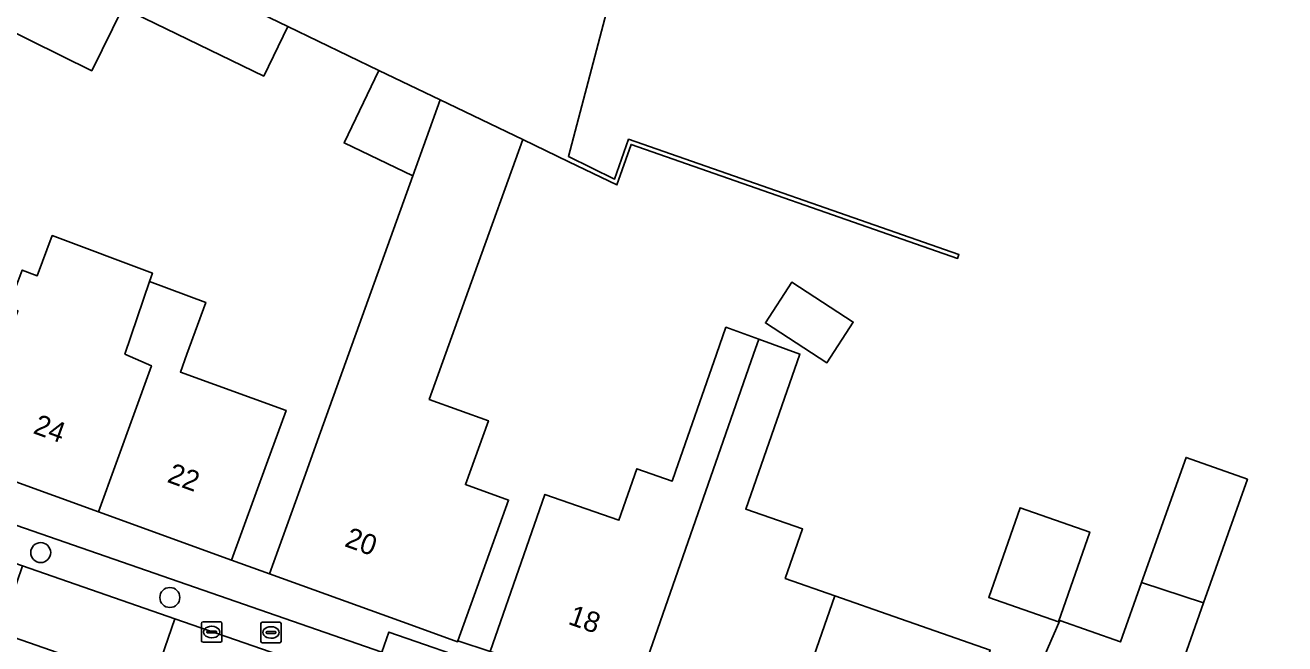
# Model space of a CAD drawing. Extents: x 160023 to 161302, y 384750 to 385707.
# Drawn here: x 160677 to 160738.7, y 385235.8 to 385266.1 of the extents above; entities that cross this region are included whole.
import ezdxf

# ---------------------------------------------------------------- set-up
doc = ezdxf.new("R2010")
doc.units = 0
for name, color, linetype in [('IMGEO_Boom', 7, 'Continuous'), ('IMGEO_Erf', 7, 'Continuous'), ('IMGEO_Kolk', 7, 'Continuous'), ('IMGEO_Pand', 7, 'Continuous'), ('IMGEO_Pand_nummerreeks', 7, 'Continuous'), ('IMGEO_Parkeervlak_open', 7, 'Continuous'), ('IMGEO_Rijbaan_lokaal_open', 7, 'Continuous'), ('IMGEO_Voetpad_open', 7, 'Continuous')]:
    doc.layers.add(name, color=color, linetype=linetype)

msp = doc.modelspace()

# ---------------------------------------------------------------- linework, layer by layer
at = {"layer": 'IMGEO_Boom'}
for centre in [(160677.758, 385240.29), (160684.081, 385238.095)]:
    msp.add_circle(centre, 0.489, dxfattribs=at)
at = {"layer": 'IMGEO_Erf'}
for points in [[(160708.69, 385279.008), (160703.594, 385259.662), (160705.855, 385258.568), (160706.541, 385260.512), (160722.711, 385254.871), (160722.645, 385254.682), (160706.664, 385260.257), (160705.966, 385258.279), (160703.608, 385259.413), (160701.362, 385260.494), (160699.002, 385253.942), (160696.783, 385247.781), (160699.676, 385246.739), (160698.552, 385243.619), (160700.66, 385242.86), (160698.182, 385235.981), (160699.756, 385235.457), (160701.405, 385240.178), (160702.44, 385243.14), (160706.063, 385241.874), (160706.942, 385244.39), (160708.672, 385243.786), (160708.837, 385244.259), (160710.843, 385250), (160711.302, 385251.313), (160712.914, 385250.729), (160714.926, 385250), (160712.277, 385242.419), (160715.058, 385241.447), (160714.211, 385239.027), (160716.634, 385238.18), (160719.524, 385237.171), (160724.244, 385235.522)], [(160676.853, 385254.114), (160677.592, 385253.837), (160678.326, 385255.798), (160683.224, 385253.966), (160683.086, 385253.559), (160685.836, 385252.53), (160684.916, 385250), (160684.598, 385249.124), (160689.768, 385247.244), (160688.811, 385244.612), (160687.103, 385239.912), (160688.96, 385239.243), (160690.654, 385243.948), (160691.456, 385246.174), (160695.972, 385258.716), (160692.61, 385260.333), (160694.317, 385263.883), (160689.857, 385266.028), (160688.679, 385263.6), (160681.775, 385266.95), (160680.258, 385263.867), (160674.239, 385266.827)], [(160723.362, 385227.123), (160727.645, 385236.975), (160730.612, 385235.916), (160731.651, 385238.828), (160733.834, 385244.946), (160736.836, 385243.882), (160734.69, 385237.827), (160732.839, 385232.604)]]:
    msp.add_lwpolyline(points, dxfattribs=at)
for points in [[(160716.249, 385249.579), (160713.237, 385251.527), (160714.525, 385253.518), (160717.537, 385251.57)], [(160729.115, 385241.291), (160727.584, 385236.908), (160724.172, 385238.1), (160725.703, 385242.483)]]:
    msp.add_lwpolyline(points, close=True, dxfattribs=at)
at = {"layer": 'IMGEO_Kolk'}
for p, q in [((160685.629, 385235.977), (160685.629, 385236.829)), ((160685.704, 385236.903), (160686.556, 385236.903)), ((160686.63, 385236.829), (160686.63, 385235.977)), ((160688.532, 385235.956), (160688.532, 385236.808)), ((160688.607, 385236.882), (160689.459, 385236.882)), ((160689.533, 385236.808), (160689.533, 385235.956)), ((160685.888, 385236.397), (160685.888, 385236.409)), ((160686.326, 385236.36), (160685.928, 385236.36)), ((160685.931, 385236.446), (160686.329, 385236.446)), ((160686.14, 385236.123), (160686.115, 385236.123)), ((160686.117, 385236.683), (160686.142, 385236.683)), ((160686.372, 385236.409), (160686.372, 385236.397)), ((160688.791, 385236.376), (160688.791, 385236.388)), ((160689.229, 385236.339), (160688.831, 385236.339)), ((160688.834, 385236.425), (160689.232, 385236.425)), ((160689.043, 385236.102), (160689.018, 385236.102)), ((160689.02, 385236.662), (160689.045, 385236.662)), ((160689.275, 385236.388), (160689.275, 385236.376)), ((160686.556, 385235.903), (160685.704, 385235.903)), ((160689.459, 385235.882), (160688.607, 385235.882))]:
    msp.add_line(p, q, dxfattribs=at)
for points in [[(160685.629, 385235.977), (160685.629, 385236.829)], [(160685.704, 385236.903), (160686.556, 385236.903)], [(160686.63, 385236.829), (160686.63, 385235.977)], [(160688.532, 385235.956), (160688.532, 385236.808)], [(160688.607, 385236.882), (160689.459, 385236.882)], [(160689.533, 385236.808), (160689.533, 385235.956)], [(160686.556, 385235.903), (160685.704, 385235.903)], [(160689.459, 385235.882), (160688.607, 385235.882)]]:
    msp.add_lwpolyline(points, dxfattribs=at)
for centre, radius, start, end in [((160685.706, 385236.827), 0.0765, 91.55205, 178.44795), ((160685.706, 385236.827), 0.0765, 91.55205, 178.44795), ((160686.554, 385236.827), 0.0765, 1.55205, 88.44795), ((160686.554, 385236.827), 0.0765, 1.55205, 88.44795), ((160688.609, 385236.806), 0.0765, 91.55205, 178.44795), ((160688.609, 385236.806), 0.0765, 91.55205, 178.44795), ((160689.457, 385236.806), 0.0765, 1.55205, 88.44795), ((160689.457, 385236.806), 0.0765, 1.55205, 88.44795), ((160685.928, 385236.406), 0.0403, 85.87752, 175.75265), ((160685.925, 385236.396), 0.0366, 178.93798, 274.71019), ((160686.329, 385236.403), 0.043, 264.86636, 352.45326), ((160686.333, 385236.408), 0.0386, 1.73085, 96.63898), ((160688.831, 385236.385), 0.0403, 85.87752, 175.75265), ((160688.828, 385236.375), 0.0366, 178.93798, 274.71019), ((160689.232, 385236.382), 0.043, 264.86636, 352.45326), ((160689.236, 385236.387), 0.0386, 1.73085, 96.63898), ((160685.706, 385235.979), 0.0765, 181.55205, 268.44795), ((160685.706, 385235.979), 0.0765, 181.55205, 268.44795), ((160686.554, 385235.979), 0.0765, 271.55205, 358.44795), ((160686.554, 385235.979), 0.0765, 271.55205, 358.44795), ((160688.609, 385235.958), 0.0765, 181.55205, 268.44795), ((160688.609, 385235.958), 0.0765, 181.55205, 268.44795), ((160689.457, 385235.958), 0.0765, 271.55205, 358.44795), ((160689.457, 385235.958), 0.0765, 271.55205, 358.44795)]:
    msp.add_arc(centre, radius, start, end, dxfattribs=at)
for centre, major_axis, ratio, start_param, end_param in [((160686.116, 385236.403), (-0.387, 0.002), 0.722429, 4.712389, 7.853982), ((160686.141, 385236.403), (-0.39, 0.002), 0.717154, 1.570796, 4.712389), ((160689.019, 385236.382), (-0.387, 0.002), 0.722429, 4.712389, 7.853982), ((160689.044, 385236.382), (-0.39, 0.002), 0.717154, 1.570796, 4.712389)]:
    msp.add_ellipse(centre, major_axis=major_axis, ratio=ratio, start_param=start_param, end_param=end_param, dxfattribs=at)
at = {"layer": 'IMGEO_Pand'}
msp.add_lwpolyline([(160671.488, 385287.366), (160689.378, 385278.591), (160684.652, 385268.934), (160684.501, 385268.627), (160689.857, 385266.028), (160694.317, 385263.883), (160697.313, 385262.442), (160701.362, 385260.494), (160703.608, 385259.413), (160705.966, 385258.279), (160706.664, 385260.257), (160722.645, 385254.682), (160722.711, 385254.871), (160706.541, 385260.512), (160705.855, 385258.568), (160703.594, 385259.662), (160708.69, 385279.008), (160705.989, 385280.327), (160712.875, 385294.409)], dxfattribs=at)
for points in [[(160682.966, 385269.372), (160677.177, 385272.22), (160676.768, 385272.42), (160673.831, 385267.028), (160674.239, 385266.827), (160680.258, 385263.867), (160681.775, 385266.95)], [(160689.857, 385266.028), (160684.501, 385268.627), (160682.966, 385269.372), (160681.775, 385266.95), (160688.679, 385263.6)], [(160697.313, 385262.442), (160694.317, 385263.883), (160692.61, 385260.333), (160695.972, 385258.716)], [(160701.362, 385260.494), (160697.313, 385262.442), (160695.972, 385258.716), (160691.456, 385246.174), (160690.654, 385243.948), (160688.96, 385239.243), (160696.056, 385236.688), (160698.163, 385235.929), (160698.182, 385235.981), (160700.66, 385242.86), (160698.552, 385243.619), (160699.676, 385246.739), (160696.783, 385247.781), (160699.002, 385253.942)], [(160683.182, 385249.434), (160681.881, 385250), (160683.086, 385253.559), (160683.224, 385253.966), (160678.326, 385255.798), (160677.592, 385253.837), (160676.853, 385254.114), (160676.169, 385252.285), (160676.645, 385252.112), (160675.885, 385250), (160675.666, 385249.391), (160673.97, 385244.687), (160680.582, 385242.281)], [(160684.598, 385249.124), (160684.916, 385250), (160685.836, 385252.53), (160683.086, 385253.559), (160681.881, 385250), (160683.182, 385249.434), (160680.582, 385242.281), (160687.103, 385239.912), (160688.811, 385244.612), (160689.768, 385247.244)], [(160713.237, 385251.527), (160716.249, 385249.579), (160717.537, 385251.57), (160714.525, 385253.518)], [(160712.659, 385250), (160712.914, 385250.729), (160711.302, 385251.313), (160710.843, 385250), (160708.837, 385244.259), (160708.672, 385243.786), (160706.942, 385244.39), (160706.063, 385241.874), (160702.44, 385243.14), (160701.405, 385240.178), (160699.756, 385235.457), (160706.731, 385233.02)], [(160713.951, 385230.498), (160716.634, 385238.18), (160714.211, 385239.027), (160715.058, 385241.447), (160712.277, 385242.419), (160714.926, 385250), (160712.914, 385250.729), (160712.659, 385250), (160706.731, 385233.02)], [(160731.651, 385238.828), (160734.69, 385237.827), (160736.836, 385243.882), (160733.834, 385244.946)], [(160724.172, 385238.1), (160727.584, 385236.908), (160729.115, 385241.291), (160725.703, 385242.483)], [(160732.445, 385223.954), (160735.205, 385231.766), (160732.839, 385232.604), (160734.69, 385237.827), (160731.651, 385238.828), (160730.612, 385235.916), (160727.645, 385236.975), (160723.362, 385227.123)], [(160721.56, 385227.84), (160724.244, 385235.522), (160719.524, 385237.171), (160716.634, 385238.18), (160713.951, 385230.498)]]:
    msp.add_lwpolyline(points, close=True, dxfattribs=at)
at = {"layer": 'IMGEO_Parkeervlak_open'}
for points in [[(160782.993, 385203.324), (160783.445, 385204.608), (160727.342, 385224.065), (160721.742, 385226.004), (160720.554, 385226.4), (160699.267, 385233.748), (160694.461, 385235.418), (160659.461, 385247.549), (160654.681, 385249.21), (160652.403, 385250), (160639.062, 385254.626), (160635.293, 385255.965)], [(160633.875, 385254.519), (160646.927, 385250), (160676.865, 385239.636), (160684.321, 385237.055), (160720.019, 385224.698), (160728.965, 385221.591), (160783.288, 385202.713)], [(160782.111, 385199.477), (160727.822, 385218.288), (160718.874, 385221.388), (160708.479, 385224.99), (160683.191, 385233.789), (160675.739, 385236.382), (160651.054, 385244.971), (160636.407, 385250), (160632.14, 385251.465)]]:
    msp.add_lwpolyline(points, dxfattribs=at)
at = {"layer": 'IMGEO_Rijbaan_lokaal_open'}
for points in [[(160676.865, 385239.636), (160675.739, 385236.382), (160683.191, 385233.789), (160684.321, 385237.055)], [(160684.321, 385237.055), (160683.191, 385233.789), (160708.479, 385224.99), (160718.874, 385221.388), (160720.019, 385224.698)]]:
    msp.add_lwpolyline(points, close=True, dxfattribs=at)
at = {"layer": 'IMGEO_Voetpad_open'}
for points in [[(160635.293, 385255.965), (160639.062, 385254.626), (160652.403, 385250), (160654.681, 385249.21), (160655.023, 385250.193), (160659.803, 385248.532), (160659.461, 385247.549), (160694.461, 385235.418), (160694.803, 385236.401), (160699.612, 385234.731), (160699.267, 385233.748), (160720.554, 385226.4), (160721.742, 385226.004), (160722.083, 385226.987), (160727.687, 385225.047), (160727.342, 385224.065), (160783.445, 385204.608), (160782.993, 385203.324)], [(160739.574, 385221.466), (160738.63, 385221.796), (160733.389, 385223.624), (160732.445, 385223.954), (160723.362, 385227.123), (160721.56, 385227.84), (160713.951, 385230.498), (160706.731, 385233.02), (160699.756, 385235.457), (160698.182, 385235.981), (160698.163, 385235.929), (160696.056, 385236.688), (160688.96, 385239.243), (160687.103, 385239.912), (160680.582, 385242.281), (160673.97, 385244.687)]]:
    msp.add_lwpolyline(points, dxfattribs=at)
msp.add_lwpolyline([(160694.461, 385235.418), (160699.267, 385233.748), (160699.612, 385234.731), (160694.803, 385236.401)], close=True, dxfattribs=at)

# ---------------------------------------------------------------- texts
at = {"layer": 'IMGEO_Pand_nummerreeks'}
for s, rotation, p in [('24', 340.02096, (160677.337, 385246.144)), ('22', 340.02096, (160683.901, 385243.757)), ('20', 340.19858, (160692.587, 385240.615)), ('18', 340.74289, (160703.529, 385236.808))]:
    msp.add_text(s, height=1, rotation=rotation, dxfattribs=at).set_placement(p)

doc.saveas('drawing.dxf')
